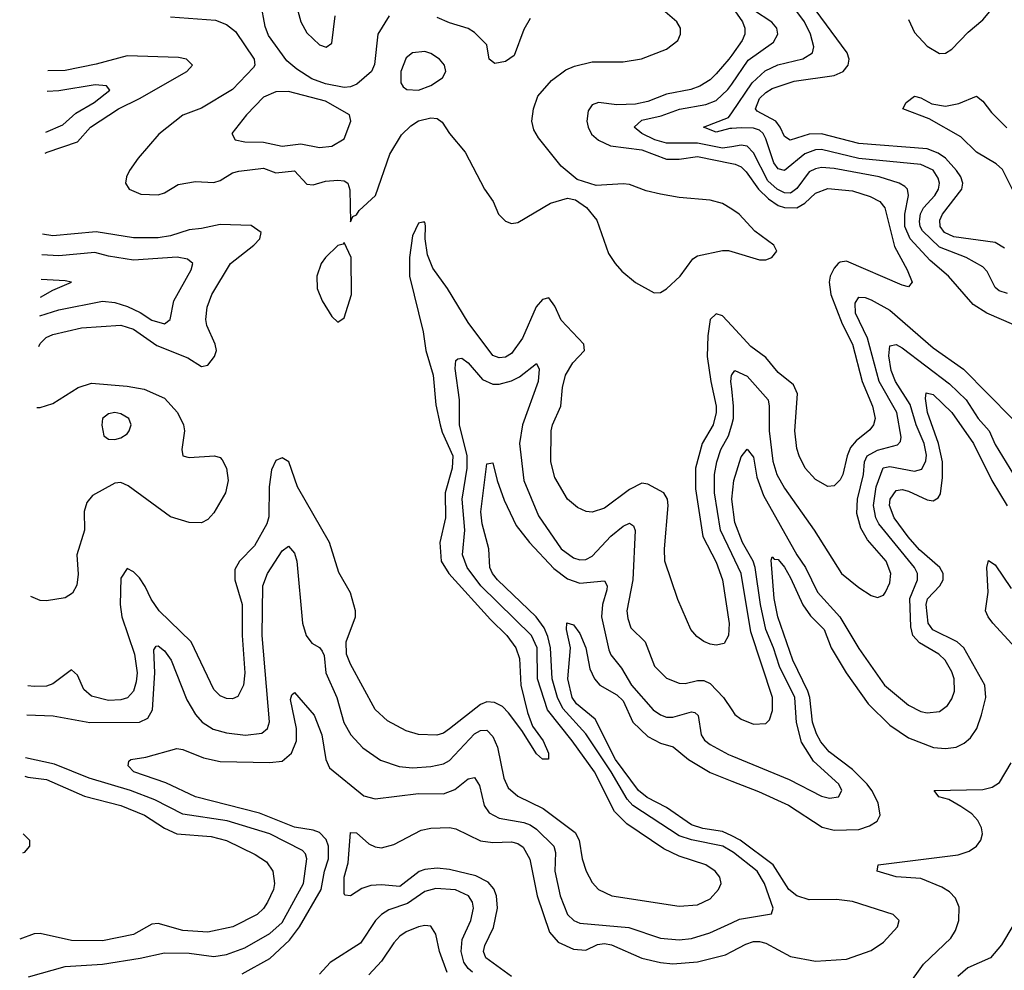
# Model space of a CAD drawing. Header units: inches. Extents: x 1694797 to 1849917, y 907313 to 1017959.
# Tile 305 of 656: x 1697703 to 1700879, y 1003710 to 1006777. Entities that reach past the tile are written whole.
import ezdxf

# ---------------------------------------------------------------- set-up
doc = ezdxf.new("R2010")
doc.units = ezdxf.units.IN
doc.header["$MEASUREMENT"] = 0
doc.layers.add('B6090', color=7, linetype='Continuous')
doc.layers.add('B7000', color=7, linetype='Continuous')

msp = doc.modelspace()

# ---------------------------------------------------------------- linework, layer by layer
at = {"layer": 'B6090', "color": 5}
for points, elevation in [([(1698894.8, 1006790), (1698858.5, 1006730), (1698847.4, 1006632.6), (1698838.2, 1006610), (1698791.1, 1006568.9), (1698770, 1006560.2), (1698750, 1006558.5), (1698690, 1006570), (1698646.1, 1006586.1), (1698597.4, 1006617.4), (1698564.8, 1006644.8), (1698505.9, 1006725.9), (1698495.4, 1006755.4), (1698481, 1006830)], 1020), ([(1698590, 1006846.2), (1698610.6, 1006770), (1698630, 1006734.5), (1698670, 1006695.7), (1698691.9, 1006688.1), (1698710, 1006701.1), (1698720.9, 1006790)], 980), ([(1700000, 1006165.3), (1699970, 1006184.5), (1699930, 1006195.3), (1699830, 1006203.7), (1699770, 1006213.9), (1699724.6, 1006224.6), (1699670, 1006245), (1699650, 1006248), (1699562.5, 1006242.5), (1699501.2, 1006261.2), (1699450, 1006304.1), (1699376.4, 1006396.4), (1699361.8, 1006421.8), (1699355.6, 1006450), (1699360.6, 1006490), (1699375.1, 1006530), (1699419, 1006581), (1699464.6, 1006615.4), (1699492.6, 1006627.4), (1699550, 1006641.4), (1699650, 1006641.5), (1699708.7, 1006651.3), (1699790, 1006682.1), (1699826, 1006710), (1699835.2, 1006730), (1699834.5, 1006750), (1699822.9, 1006770), (1699770, 1006815.6)], 1020), ([(1698190, 1006786.5), (1698335.3, 1006775.3), (1698370, 1006761.5), (1698399.1, 1006739.1), (1698459.6, 1006650), (1698461.9, 1006630), (1698457.3, 1006622.8), (1698390, 1006551.4), (1698290, 1006491.6), (1698230, 1006469), (1698152.5, 1006407.5), (1698085.5, 1006330), (1698057.3, 1006290), (1698047.8, 1006270), (1698044.7, 1006250), (1698056.9, 1006230), (1698094.6, 1006214.6), (1698150, 1006211.6), (1698170, 1006218.2), (1698215.1, 1006244.9), (1698270, 1006254.5), (1698330, 1006251.4), (1698350, 1006258.5), (1698390, 1006283.4), (1698410, 1006288.2), (1698490, 1006298.5), (1698530, 1006282.6), (1698590, 1006289.5), (1698630, 1006246.4), (1698650, 1006244.6), (1698690, 1006256.1), (1698730, 1006259.4), (1698750, 1006257.3), (1698762, 1006250), (1698767.8, 1006227.8), (1698770, 1006124.7), (1698778, 1006142), (1698790, 1006147.3), (1698798.2, 1006161.8), (1698851, 1006210), (1698897.1, 1006342.9), (1698934.7, 1006405.3), (1698964.9, 1006435.1), (1698989.6, 1006450.4), (1699030, 1006461), (1699050, 1006458.8), (1699066.4, 1006446.4), (1699089.6, 1006410), (1699140.6, 1006350), (1699203.1, 1006230), (1699230.9, 1006190), (1699248.2, 1006150), (1699270, 1006126.7), (1699290, 1006119.2), (1699310, 1006123), (1699415.1, 1006184.9), (1699470, 1006201), (1699496.1, 1006196.1), (1699531.1, 1006171.1), (1699565.5, 1006130), (1699603.1, 1006023.1), (1699623.6, 1005990), (1699645.4, 1005965.4), (1699690, 1005929.1), (1699750, 1005895.3), (1699770, 1005896.5), (1699790, 1005909.1), (1699833.4, 1005950), (1699874.9, 1006005.1), (1699890, 1006015.5), (1699970, 1006032.7), (1699990, 1006032.3), (1700000, 1006029.4)], 1020), ([(1699350, 1006780.5), (1699330, 1006746), (1699298, 1006662), (1699270, 1006641.7), (1699235.7, 1006635.7), (1699218, 1006650), (1699210, 1006695.7), (1699170, 1006735.4), (1699150, 1006748.7), (1699090, 1006766.6), (1699050, 1006784.4)], 1020), ([(1697785.7, 1006346.8), (1697792, 1006350), (1697890, 1006382.8), (1697931.4, 1006430), (1698021.8, 1006490), (1698090, 1006523.2), (1698243, 1006610), (1698260.7, 1006630), (1698241.3, 1006650), (1698215.6, 1006655.6), (1698050, 1006660.8), (1697950, 1006633.4), (1697850, 1006612.8), (1697794.3, 1006612)], 980), ([(1700000, 1006663.2), (1699990.6, 1006650), (1699950, 1006602.2), (1699930, 1006582.6), (1699897.2, 1006562.8), (1699868.2, 1006551.8), (1699790, 1006536.3), (1699730, 1006513.3), (1699690, 1006504.7), (1699630, 1006502.4), (1699570, 1006509.6), (1699550, 1006501.9), (1699537.1, 1006482.9), (1699532.5, 1006450), (1699536.7, 1006430), (1699548.2, 1006408.2), (1699570, 1006388), (1699608.7, 1006370), (1699710, 1006357.5), (1699790, 1006327.2), (1699830, 1006326.9), (1699890, 1006335.5), (1700000, 1006313.1)], 980), ([(1697787.9, 1006414), (1697842.4, 1006437.6), (1697884.1, 1006475.9), (1697943.9, 1006510), (1697994, 1006550), (1697983.6, 1006563.6), (1697946.6, 1006566.6), (1697830, 1006547.2), (1697792.2, 1006545.8)], 960), ([(1700000, 1006367.4), (1699970, 1006362.6), (1699890, 1006379.1), (1699790, 1006378.5), (1699752, 1006390), (1699709.8, 1006410), (1699685, 1006430), (1699710, 1006452.5), (1699772.8, 1006467.2), (1699831.1, 1006488.9), (1699916.9, 1006503.1), (1699950, 1006516.1), (1699988, 1006552), (1700000, 1006569.4)], 960), ([(1700000, 1006426.3), (1699994.1, 1006425.9), (1699950, 1006414.1), (1699908.5, 1006430), (1699990, 1006462), (1700000, 1006476.7)], 940), ([(1700000, 1005789.5), (1699970, 1005822), (1699950, 1005828.4), (1699930.4, 1005809.6), (1699922.6, 1005757.4), (1699921.1, 1005690), (1699932.5, 1005610), (1699949.9, 1005530.1), (1699949.9, 1005510), (1699939.9, 1005470), (1699905, 1005410), (1699883.4, 1005330), (1699882.9, 1005262.9), (1699907.1, 1005110), (1699950, 1005027.1), (1699970.7, 1004970), (1699991.4, 1004828.6), (1699989.8, 1004790.2), (1699975.3, 1004764.7), (1699950, 1004759), (1699930, 1004762.4), (1699910, 1004770.3), (1699887.3, 1004787.3), (1699868.2, 1004810), (1699826.2, 1004906.2), (1699784.8, 1005030), (1699783.2, 1005070), (1699795.5, 1005210), (1699792.9, 1005230), (1699780.6, 1005250), (1699730, 1005278.5), (1699710, 1005281.9), (1699670, 1005261), (1699590, 1005201), (1699550, 1005188.4), (1699530.2, 1005190.2), (1699503.1, 1005203.1), (1699470, 1005230.3), (1699430, 1005299.5), (1699416.6, 1005350), (1699418.1, 1005450), (1699422.4, 1005470), (1699448.9, 1005530), (1699453.8, 1005590), (1699464.2, 1005630), (1699487.6, 1005670), (1699525.2, 1005710), (1699522.6, 1005730), (1699450, 1005807.8), (1699430, 1005852.8), (1699410, 1005879.7), (1699390, 1005874.5), (1699368.9, 1005851.1), (1699324.7, 1005750), (1699290, 1005699.8), (1699270, 1005688.1), (1699250, 1005685.8), (1699230, 1005693.7), (1699150, 1005800.1), (1699082.8, 1005910), (1699035.5, 1005975.5), (1699018.6, 1006018.6), (1699011.4, 1006070), (1699012, 1006112), (1699010, 1006124), (1699003.5, 1006123.5), (1698990, 1006120.9), (1698970, 1006079.3), (1698960.7, 1006010), (1698961.2, 1005950), (1699004.6, 1005770), (1699013.2, 1005710), (1699037.5, 1005630), (1699045.6, 1005534.4), (1699059.3, 1005470), (1699066, 1005446), (1699100.7, 1005370), (1699098.1, 1005330), (1699076, 1005250), (1699077.3, 1005170), (1699058.6, 1005090), (1699063.1, 1005030), (1699088, 1004990), (1699221.8, 1004841.8), (1699274.3, 1004790), (1699304, 1004750), (1699316, 1004716), (1699320.1, 1004630), (1699341.3, 1004541.3), (1699357.9, 1004497.9), (1699391.6, 1004450), (1699409.3, 1004410), (1699408.7, 1004391.3), (1699390, 1004390.7), (1699370, 1004408.2), (1699323.5, 1004483.5), (1699280.4, 1004540.4), (1699260.9, 1004560.9), (1699234.4, 1004574.4), (1699210, 1004576), (1699190, 1004567.1), (1699090, 1004488.6), (1699070, 1004475.5), (1699049, 1004469), (1698990, 1004470.7), (1698950, 1004483), (1698890, 1004515), (1698850, 1004551.1), (1698770, 1004697.7), (1698757.5, 1004730), (1698756.1, 1004770), (1698786.8, 1004850), (1698786.1, 1004870), (1698770, 1004927.3), (1698733, 1004993), (1698702.4, 1005090), (1698599.8, 1005270), (1698571, 1005350), (1698550, 1005363.6), (1698530, 1005354.4), (1698515.8, 1005324.2), (1698508.1, 1005270), (1698507.1, 1005172.9), (1698501, 1005150), (1698460.9, 1005079.1), (1698412.1, 1005030), (1698397.4, 1005002.6), (1698397.3, 1004970), (1698420.5, 1004890), (1698421.1, 1004790), (1698429.9, 1004670.1), (1698425.6, 1004630), (1698406.6, 1004593.4), (1698390, 1004585.4), (1698370, 1004586.5), (1698350, 1004595.5), (1698330, 1004616.1), (1698256, 1004770), (1698153.4, 1004870), (1698127.1, 1004907.1), (1698108.3, 1004948.3), (1698090, 1004975.8), (1698070, 1004995.4), (1698050, 1005005.8), (1698030, 1004974.9), (1698027.4, 1004890), (1698033.2, 1004850), (1698073.9, 1004730), (1698082.4, 1004670), (1698079.6, 1004640.4), (1698070.3, 1004610), (1698050.9, 1004589.1), (1698030, 1004582.5), (1697990, 1004580.7), (1697934.6, 1004594.6), (1697910, 1004615.4), (1697890, 1004662), (1697870, 1004679.3), (1697810, 1004634.5), (1697790, 1004627.1), (1697750, 1004625.8), (1697730, 1004627.9)], 980), ([(1697765.5, 1005722.4), (1697770, 1005732), (1697788.6, 1005751.4), (1697810, 1005761.5), (1697903, 1005783), (1698030, 1005791.1), (1698070, 1005778.9), (1698145.4, 1005725.4), (1698246.1, 1005686.1), (1698290, 1005658.1), (1698310, 1005662.9), (1698331.7, 1005690), (1698337.9, 1005710), (1698334.4, 1005730), (1698306.8, 1005790), (1698303.3, 1005810), (1698308.3, 1005850), (1698323.4, 1005890), (1698383.6, 1005990), (1698458.4, 1006050), (1698477.7, 1006070), (1698482.8, 1006090), (1698450, 1006113), (1698350, 1006116.3), (1698290, 1006103), (1698250, 1006099.4), (1698190, 1006080.1), (1698150, 1006073.1), (1698070, 1006072.9), (1697950, 1006093), (1697810, 1006080.2), (1697777.2, 1006085.4)], 980), ([(1697768.7, 1005821.3), (1697830, 1005841.1), (1697970, 1005869.2), (1698010, 1005864.9), (1698051.4, 1005851.4), (1698092.4, 1005832.4), (1698130, 1005808.1), (1698170, 1005795.6), (1698188.4, 1005810), (1698200.6, 1005870), (1698256.8, 1005970), (1698261.5, 1005990), (1698244.5, 1006004.5), (1698210.9, 1006010.9), (1698070, 1006001.3), (1697990, 1006013.8), (1697945.6, 1006025.6), (1697830, 1006014.8), (1697775.1, 1006018.5)], 960), ([(1697770.7, 1005882.1), (1697810, 1005904.2), (1697870.6, 1005930), (1697850, 1005935), (1697772.5, 1005939.1)], 940), ([(1697726.9, 1004534.2), (1697811.3, 1004531.3), (1697929.7, 1004509.7), (1698090, 1004510.1), (1698116.9, 1004523.1), (1698131.7, 1004550), (1698139.4, 1004670), (1698136.2, 1004743.8), (1698144, 1004756), (1698150, 1004756.9), (1698170, 1004740.2), (1698191.5, 1004710), (1698242.4, 1004582.4), (1698270, 1004535.3), (1698291.5, 1004510), (1698327.8, 1004487.8), (1698370, 1004475.8), (1698431.7, 1004468.3), (1698484.7, 1004475.3), (1698502.3, 1004490), (1698508.8, 1004511.2), (1698485.2, 1004790), (1698487.3, 1004950), (1698502.8, 1004990), (1698550, 1005063.1), (1698570, 1005078.7), (1698590, 1005055.3), (1698597.5, 1005030), (1698615.5, 1004830), (1698627.2, 1004790), (1698645.6, 1004765.6), (1698670.9, 1004750.9), (1698679.5, 1004739.5), (1698685.2, 1004725.2), (1698690.6, 1004670), (1698726.8, 1004590), (1698749.3, 1004509.3), (1698771.6, 1004470), (1698810, 1004427.8), (1698867.7, 1004387.7), (1698927.8, 1004367.8), (1698970, 1004362.7), (1699030, 1004367.1), (1699070, 1004375.5), (1699090, 1004386.5), (1699170, 1004473.2), (1699190, 1004483.9), (1699210, 1004484.5), (1699230, 1004464.3), (1699245.1, 1004430), (1699264.9, 1004330), (1699279, 1004299), (1699310, 1004271.3), (1699391.5, 1004231.5), (1699494.8, 1004154.8), (1699508, 1004130), (1699517.6, 1004070), (1699530.9, 1004030), (1699550, 1003992.9), (1699570.7, 1003970.7), (1699613.4, 1003950), (1699830, 1003916.3), (1699890, 1003921.5), (1699930, 1003940.2), (1699957.6, 1003970), (1699965.8, 1003990), (1699961.6, 1004010), (1699946.8, 1004030), (1699916.4, 1004050), (1699830, 1004078.2), (1699781.4, 1004101.4), (1699662.2, 1004182.2), (1699621.8, 1004221.8), (1699557.1, 1004350), (1699485.5, 1004450), (1699406.1, 1004550), (1699373.9, 1004650), (1699372, 1004750), (1699354.3, 1004790), (1699190.6, 1004950), (1699147.2, 1005010), (1699131.9, 1005050), (1699139.3, 1005130), (1699131.1, 1005230), (1699146.3, 1005330), (1699147, 1005370), (1699122.4, 1005470), (1699121.9, 1005550), (1699108.3, 1005651.7), (1699110, 1005677.3), (1699116.9, 1005683.1), (1699130, 1005684.7), (1699150, 1005669.4), (1699195.8, 1005615.8), (1699230, 1005601.5), (1699250, 1005601.2), (1699290, 1005612), (1699315, 1005624.9), (1699370, 1005667.4), (1699379, 1005650), (1699375.9, 1005610), (1699325.5, 1005470), (1699316, 1005410), (1699329.7, 1005290), (1699376.7, 1005176.7), (1699449.6, 1005070), (1699490, 1005040.8), (1699510, 1005034.1), (1699530, 1005035.4), (1699550, 1005045.8), (1699610, 1005111.1), (1699650, 1005143.2), (1699670, 1005152.6), (1699683.7, 1005143.7), (1699688.7, 1005128.7), (1699680.9, 1004970), (1699661.6, 1004870), (1699664.5, 1004844.5), (1699674.8, 1004814.8), (1699720.9, 1004770), (1699751.1, 1004691.1), (1699790, 1004651.9), (1699830, 1004635.8), (1699850, 1004635), (1699890, 1004644.8), (1699910, 1004644.4), (1699930, 1004635.7), (1699973.6, 1004590), (1700000, 1004550.3)], 960), ([(1700000, 1005585.9), (1699997.3, 1005610), (1699999.4, 1005630), (1700000, 1005630.8)], 960), ([(1697759.1, 1005526.2), (1697770, 1005526.2), (1697810, 1005539.1), (1697892.2, 1005590), (1697935.2, 1005604.8), (1698050, 1005595), (1698105.2, 1005585.2), (1698170, 1005555.6), (1698211.9, 1005510), (1698231.8, 1005470), (1698234.5, 1005450), (1698226, 1005390), (1698229.9, 1005369.9), (1698250, 1005364.1), (1698332.3, 1005370), (1698350, 1005364.1), (1698357, 1005357), (1698371, 1005330), (1698375.8, 1005290), (1698367, 1005250), (1698330, 1005185.8), (1698310, 1005164.9), (1698290, 1005153.4), (1698250, 1005154.4), (1698190, 1005172.6), (1698053.4, 1005273.4), (1698030, 1005283.6), (1698010, 1005282), (1697938.5, 1005241.5), (1697920.4, 1005219.5), (1697911, 1005190), (1697912.7, 1005130), (1697888, 1005050), (1697891.9, 1004988.1), (1697887.9, 1004952.1), (1697873.6, 1004926.4), (1697850, 1004912.1), (1697790, 1004902.5), (1697770, 1004903.5), (1697739.3, 1004915.7)], 1020), ([(1700000, 1005053.9), (1699963.9, 1005130), (1699944.5, 1005250), (1699944.8, 1005310), (1699952.2, 1005350), (1699964.5, 1005390), (1699990, 1005434), (1700000, 1005470.1)], 960), ([(1700000, 1004093.3), (1699971.6, 1004110), (1699870.4, 1004130.4), (1699830, 1004143.7), (1699681.1, 1004241.1), (1699662.5, 1004262.5), (1699611.1, 1004350), (1699530, 1004472.7), (1699454.8, 1004554.8), (1699438.1, 1004590), (1699420.6, 1004650), (1699415.4, 1004750), (1699406.9, 1004786.9), (1699394.9, 1004814.9), (1699369.2, 1004850), (1699244.4, 1004970), (1699228.3, 1004990), (1699220.1, 1005010), (1699217.1, 1005070), (1699195.5, 1005150), (1699191.2, 1005188.8), (1699210, 1005344), (1699230, 1005347.7), (1699243.7, 1005290), (1699266.3, 1005226.3), (1699304.9, 1005144.9), (1699347.4, 1005090), (1699426.7, 1005006.7), (1699470, 1004972.8), (1699510, 1004958.5), (1699590, 1004966.3), (1699598.1, 1004950), (1699597.1, 1004937.1), (1699583.2, 1004890), (1699580.3, 1004850), (1699603.6, 1004743.6), (1699610, 1004727.8), (1699644.8, 1004684.8), (1699676.8, 1004630), (1699747, 1004550), (1699770, 1004534), (1699790, 1004526.7), (1699810, 1004527), (1699870, 1004543.6), (1699881.2, 1004541.2), (1699891.8, 1004531.8), (1699901, 1004470), (1699912.5, 1004452.5), (1699930, 1004438.3), (1699990, 1004405.9), (1700000, 1004401.8)], 940), ([(1700000, 1004143.3), (1699970, 1004157.9), (1699907.3, 1004167.3), (1699870, 1004178.8), (1699790, 1004234.8), (1699727.2, 1004267.2), (1699699.4, 1004290), (1699625.6, 1004390), (1699560.1, 1004520.1), (1699499.3, 1004570), (1699485.9, 1004590), (1699470.9, 1004650), (1699480.3, 1004750), (1699467.5, 1004810), (1699468.7, 1004831.3), (1699490, 1004824.9), (1699510, 1004796.9), (1699530, 1004750.4), (1699542.3, 1004682.3), (1699557, 1004650), (1699574.8, 1004630), (1699630, 1004598.7), (1699650, 1004579.7), (1699680.7, 1004510), (1699730, 1004464.6), (1699770, 1004442.4), (1699811.3, 1004431.3), (1699860.5, 1004390), (1699930, 1004348.2), (1700000, 1004320.5)], 920), ([(1698421.3, 1003698.7), (1698510, 1003747.7), (1698573.5, 1003806.5), (1698606, 1003850), (1698676, 1003970), (1698686.8, 1004030), (1698699.3, 1004070), (1698699.8, 1004110), (1698691.9, 1004131.9), (1698670, 1004154.6), (1698650, 1004162.4), (1698590, 1004171.8), (1698476.8, 1004216.8), (1698270, 1004269.9), (1698175.2, 1004315.2), (1698071.6, 1004350), (1698053.3, 1004370), (1698055.1, 1004384.9), (1698062, 1004390), (1698110, 1004397.8), (1698210, 1004425.3), (1698230, 1004421.8), (1698295.8, 1004395.8), (1698350, 1004383.9), (1698510, 1004379.9), (1698550, 1004384.6), (1698580.4, 1004410), (1698596.3, 1004450), (1698596.4, 1004490), (1698576.9, 1004583.1), (1698581.5, 1004598.5), (1698590, 1004606), (1698653, 1004533), (1698677.5, 1004470), (1698690.5, 1004390.5), (1698703.1, 1004363.1), (1698813, 1004273), (1698850, 1004263.3), (1698990, 1004279.9), (1699070, 1004279.3), (1699106.5, 1004293.5), (1699150, 1004327.8), (1699170, 1004332.2), (1699186, 1004306), (1699201.8, 1004241.8), (1699217.8, 1004217.8), (1699250, 1004201), (1699330, 1004186.8), (1699350, 1004179), (1699370, 1004165.5), (1699426.2, 1004110), (1699431.3, 1004090), (1699429.7, 1004029.7), (1699446.6, 1003950), (1699470, 1003890.2), (1699490.3, 1003870), (1699510, 1003862.4), (1699668.2, 1003848.2), (1699770, 1003814), (1699830, 1003807.6), (1699870, 1003812.8), (1699929.2, 1003830.8), (1700000, 1003863)], 940), ([(1697731.5, 1003688.5), (1697850, 1003722.1), (1697970, 1003729.2), (1698091.5, 1003748.5), (1698170, 1003766.5), (1698250, 1003764.6), (1698330, 1003753.9), (1698370, 1003760.8), (1698430, 1003782.2), (1698510, 1003828.6), (1698550, 1003864.2), (1698618.7, 1003990), (1698629.3, 1004070), (1698625.2, 1004085.2), (1698616, 1004096), (1698510, 1004150.2), (1698372.1, 1004192.1), (1698230, 1004213.9), (1698139.7, 1004259.7), (1698060.6, 1004290), (1697927.8, 1004330), (1697815.2, 1004375.2), (1697722.4, 1004394.9)], 960), ([(1697720.5, 1004335.7), (1697730, 1004333), (1697790, 1004325.3), (1697912, 1004272), (1698030, 1004241.6), (1698106.3, 1004210), (1698170, 1004168.3), (1698210, 1004150.6), (1698321.3, 1004141.3), (1698370, 1004128.6), (1698463.1, 1004083.1), (1698499.3, 1004059.3), (1698520.2, 1004030), (1698525.8, 1003990), (1698521.8, 1003970), (1698503.2, 1003930), (1698490, 1003908.8), (1698469.8, 1003890), (1698391.1, 1003850), (1698310, 1003832.8), (1698230, 1003837.9), (1698150, 1003861), (1698130, 1003859.1), (1698070, 1003825.7), (1697970, 1003805.2), (1697870, 1003805.5), (1697770, 1003829), (1697750, 1003827.5), (1697703.4, 1003810.2)], 980), ([(1699290, 1003690.2), (1699206.7, 1003750), (1699199.4, 1003770), (1699203.9, 1003790), (1699231.7, 1003848.3), (1699244.7, 1003910), (1699241.8, 1003950), (1699232.8, 1003972.8), (1699214.3, 1003994.3), (1699174.7, 1004014.7), (1699090, 1004034.9), (1699050, 1004039), (1699010, 1004035.2), (1698991.9, 1004028.1), (1698930, 1003980.2), (1698870, 1003986), (1698836.4, 1003983.6), (1698806.5, 1003973.5), (1698770, 1003949.6), (1698752.5, 1003952.5), (1698750, 1003958), (1698749.9, 1004010), (1698762.9, 1004057.1), (1698770, 1004154), (1698790, 1004153.8), (1698830, 1004117.6), (1698850, 1004107.9), (1698870, 1004104.9), (1698910, 1004116.1), (1698998.4, 1004161.6), (1699030, 1004167.9), (1699090, 1004170.2), (1699110, 1004166.8), (1699190, 1004128), (1699230, 1004122.1), (1699290, 1004124.2), (1699310, 1004119.3), (1699327.3, 1004107.3), (1699348.5, 1004068.5), (1699372.5, 1003950), (1699412.8, 1003832.8), (1699440.6, 1003800.6), (1699490, 1003777.7), (1699530, 1003775.1), (1699566.6, 1003793.4), (1699590, 1003795.9), (1699612, 1003792), (1699710, 1003749.2), (1699770, 1003735), (1699810, 1003731.1), (1699890, 1003737), (1699980.4, 1003759.6), (1700000, 1003770.1)], 920), ([(1697714.5, 1004150.6), (1697735.6, 1004130), (1697735.6, 1004110), (1697717.6, 1004090), (1697712.4, 1004087.3)], 1020), ([(1699163.9, 1003703.9), (1699150, 1003715.1), (1699135.9, 1003735.9), (1699127.6, 1003770), (1699131.1, 1003808.9), (1699158.3, 1003870), (1699167.4, 1003910), (1699164.3, 1003930), (1699151.2, 1003950), (1699109.6, 1003969.6), (1699046.2, 1003973.8), (1699010, 1003964.4), (1698954.3, 1003925.7), (1698894.6, 1003905.4), (1698870, 1003889.9), (1698851.1, 1003870), (1698802.3, 1003797.7), (1698704.5, 1003735.5), (1698670, 1003697.4)], 940), ([(1699082.2, 1003702.2), (1699058, 1003770), (1699046.1, 1003826.1), (1699030, 1003852.1), (1699010, 1003854.2), (1698990, 1003849.9), (1698950, 1003833.7), (1698930, 1003819.9), (1698910, 1003798.2), (1698870, 1003739), (1698830, 1003695.7)], 960)]:
    msp.add_lwpolyline(points, dxfattribs=dict(at, elevation=elevation))
for points, elevation in [([(1699010, 1006674.4), (1698970.2, 1006669.8), (1698950, 1006653.7), (1698932.4, 1006610), (1698933, 1006573), (1698940.7, 1006560.7), (1698951.7, 1006551.7), (1698990, 1006549.5), (1699030, 1006565), (1699067.1, 1006590), (1699078.2, 1006610), (1699073.8, 1006630), (1699057.2, 1006650), (1699030, 1006667.7)], 1040), ([(1698570, 1006545.5), (1698530, 1006543.9), (1698490, 1006527), (1698434.9, 1006470), (1698388, 1006410), (1698398.8, 1006390), (1698430, 1006382.6), (1698490, 1006381.5), (1698550, 1006368.7), (1698610, 1006376.1), (1698670, 1006364.8), (1698710, 1006369.3), (1698750, 1006392.7), (1698771.6, 1006450), (1698767.6, 1006470), (1698690, 1006514.1)], 1040), ([(1698750, 1006058), (1698746.8, 1006053.2), (1698730, 1006049), (1698690, 1006009.3), (1698675.5, 1005990), (1698661.6, 1005950), (1698663.1, 1005910), (1698679.5, 1005870), (1698710, 1005819.1), (1698730, 1005800.7), (1698750, 1005814.8), (1698773.5, 1005890), (1698772.6, 1006010)], 1020), ([(1698010.3, 1005509.7), (1697990, 1005505.1), (1697970.4, 1005490), (1697968.8, 1005468.8), (1697974.8, 1005434.8), (1697990, 1005424), (1698010, 1005423), (1698030, 1005428.2), (1698050, 1005440.5), (1698056.9, 1005450), (1698063.5, 1005470), (1698055.1, 1005490), (1698030, 1005505.1)], 1040)]:
    msp.add_lwpolyline(points, close=True, dxfattribs=dict(at, elevation=elevation))
at = {"layer": 'B7000', "color": 5}
for points, elevation in [([(1700000, 1006569.4), (1700053.3, 1006646.7), (1700135.3, 1006704.7), (1700148.4, 1006730), (1700145.2, 1006750), (1700129.1, 1006769.1), (1700070, 1006808.2), (1700049.8, 1006829.8), (1700010, 1006888), (1700000, 1006896.8)], 960), ([(1700880, 1006040), (1700850, 1006058.4), (1700716.5, 1006076.5), (1700686.4, 1006090), (1700672.6, 1006110), (1700671.1, 1006130), (1700679.5, 1006150), (1700742.2, 1006230), (1700745.5, 1006250), (1700739.2, 1006270), (1700725.5, 1006290), (1700689.9, 1006330), (1700666.1, 1006346.1), (1700630, 1006360.1), (1700410, 1006377.8), (1700290, 1006408.4), (1700250, 1006407.8), (1700188.1, 1006388.1), (1700170, 1006400.3), (1700156.7, 1006430), (1700141.8, 1006450), (1700081.9, 1006481.9), (1700076.3, 1006490), (1700090, 1006522.4), (1700110, 1006542.7), (1700130, 1006555.1), (1700201.1, 1006578.9), (1700330, 1006597.5), (1700359.5, 1006610), (1700376, 1006630), (1700378.9, 1006650), (1700372.6, 1006670), (1700253.8, 1006830)], 920), ([(1700000, 1006813.7), (1700010, 1006805.4), (1700034.8, 1006770), (1700042.4, 1006750), (1700042.8, 1006730), (1700033.4, 1006710), (1700000, 1006663.2)], 980), ([(1700000, 1006476.7), (1700066.2, 1006573.8), (1700107.7, 1006612.3), (1700149, 1006631), (1700228.9, 1006651.1), (1700260.7, 1006670), (1700265, 1006690), (1700254.1, 1006730), (1700235.2, 1006770), (1700210, 1006804)], 940), ([(1700570, 1006777.3), (1700590, 1006736), (1700630, 1006691.4), (1700670, 1006668.4), (1700690, 1006669.6), (1700710, 1006681.5), (1700763, 1006737), (1700810, 1006776.9), (1700838, 1006810)], 920), ([(1700910, 1006220.3), (1700873.3, 1006293.3), (1700852.5, 1006312.5), (1700790, 1006349.3), (1700739.4, 1006399.4), (1700637.2, 1006457.2), (1700552, 1006490), (1700562.4, 1006510), (1700589.8, 1006530.2), (1700610, 1006525), (1700645.7, 1006505.7), (1700690, 1006498.3), (1700733, 1006507), (1700790, 1006530.8), (1700810, 1006514.6), (1700837.9, 1006477.9), (1700887.9, 1006427.9)], 880), ([(1700890, 1005893.6), (1700862.7, 1005902.7), (1700850, 1005912.8), (1700824.2, 1005964.2), (1700810, 1005979.9), (1700756.5, 1006010), (1700670, 1006042.7), (1700615.9, 1006095.9), (1700608.1, 1006110), (1700606, 1006126), (1700609.4, 1006150.6), (1700619, 1006170), (1700655.3, 1006210), (1700666.8, 1006230), (1700670.3, 1006250), (1700666.1, 1006266.1), (1700650, 1006291.6), (1700610, 1006310.2), (1700410, 1006329.5), (1700290, 1006357.8), (1700270, 1006357.2), (1700236, 1006344), (1700170, 1006290.4), (1700150, 1006295.9), (1700135.7, 1006315.7), (1700110, 1006392.8), (1700101.2, 1006410), (1700090, 1006420.3), (1700070, 1006427.6), (1700030, 1006428.2), (1700000, 1006426.3)], 940), ([(1700910, 1005792.7), (1700822.8, 1005830), (1700778.6, 1005858.6), (1700699.6, 1005950), (1700640.6, 1006000.6), (1700575.4, 1006070), (1700558.7, 1006110), (1700558.7, 1006150), (1700569.9, 1006210), (1700566.6, 1006230), (1700558.6, 1006238.6), (1700540.3, 1006250), (1700475.1, 1006270), (1700330, 1006297), (1700290, 1006299.9), (1700270, 1006296), (1700250, 1006285.7), (1700210, 1006232.3), (1700197.5, 1006222.5), (1700190, 1006217.9), (1700170, 1006218.6), (1700146.6, 1006230), (1700116.7, 1006256.7), (1700070, 1006347.5), (1700050, 1006368.7), (1700030, 1006372.2), (1700000, 1006367.4)], 960), ([(1700000, 1006313.1), (1700010.9, 1006310.9), (1700030, 1006302.1), (1700046.3, 1006286.3), (1700086.7, 1006230), (1700119.1, 1006199.1), (1700150, 1006177.7), (1700170, 1006170.8), (1700210, 1006170.2), (1700235.4, 1006184.6), (1700270, 1006217.8), (1700310, 1006232.8), (1700390, 1006224.8), (1700446.5, 1006206.5), (1700477.3, 1006190), (1700494.1, 1006170), (1700524.9, 1006044.9), (1700566.2, 1005970), (1700582.4, 1005930), (1700570, 1005914.9), (1700550, 1005920.2), (1700370, 1005997.8), (1700350, 1005995.2), (1700343.6, 1005990), (1700330, 1005975.5), (1700317.9, 1005950), (1700314.1, 1005930), (1700320.1, 1005890), (1700356.1, 1005796.1), (1700389.3, 1005730), (1700421.1, 1005610), (1700454, 1005530), (1700462.8, 1005490), (1700457.5, 1005470), (1700445.9, 1005454.1), (1700401.5, 1005418.5), (1700383.2, 1005396.8), (1700372, 1005370), (1700358.7, 1005310), (1700350, 1005292.2), (1700330, 1005273.4), (1700310, 1005271), (1700270, 1005293.4), (1700236.6, 1005330), (1700217.5, 1005370), (1700210, 1005394), (1700203.3, 1005450), (1700212.5, 1005570), (1700199.4, 1005599.4), (1700150, 1005638.2), (1700110, 1005687.6), (1700062.2, 1005722.2), (1700000, 1005789.5)], 980), ([(1700000, 1006029.4), (1700090, 1006002.8), (1700110, 1006002.8), (1700129.7, 1006010.3), (1700145.6, 1006030), (1700135.8, 1006050), (1700074.3, 1006094.3), (1700023.9, 1006150), (1700000, 1006165.3)], 1020), ([(1700000, 1005630.8), (1700010, 1005645.5), (1700050, 1005626.6), (1700117.3, 1005550), (1700121, 1005530), (1700120.6, 1005450), (1700132.9, 1005352.9), (1700145.4, 1005310), (1700170, 1005265.1), (1700266.3, 1005130), (1700354.4, 1004990), (1700410, 1004944.5), (1700450, 1004919.7), (1700470, 1004912.8), (1700490, 1004920.3), (1700495.9, 1004930), (1700510, 1004960.5), (1700513, 1004990), (1700498.2, 1005030), (1700438.5, 1005098.5), (1700416.2, 1005136.2), (1700403.4, 1005183.4), (1700405.3, 1005230), (1700425.5, 1005310), (1700428, 1005350), (1700437.4, 1005370), (1700470, 1005388.4), (1700535, 1005405), (1700544, 1005416), (1700546.9, 1005430), (1700532.2, 1005510), (1700475.4, 1005610), (1700437.5, 1005750), (1700399.8, 1005830), (1700397.8, 1005862.2), (1700410, 1005881.7), (1700430, 1005880.6), (1700450, 1005872.9), (1700510, 1005839.9), (1700650, 1005718.3), (1700747.3, 1005650), (1700905, 1005490)], 960), ([(1700000, 1004401.8), (1700185.7, 1004325.7), (1700290, 1004271.8), (1700314.9, 1004265.1), (1700344.5, 1004270), (1700354.8, 1004290), (1700345.8, 1004310), (1700264.2, 1004384.2), (1700225.5, 1004445.5), (1700209.4, 1004509.4), (1700203.6, 1004590), (1700154, 1004690), (1700135.2, 1004750), (1700110, 1004810), (1700092.5, 1004890), (1700075.3, 1005010), (1700068.7, 1005030), (1700034.8, 1005090), (1700010, 1005154.5), (1700000.8, 1005230), (1700006.7, 1005290), (1700030, 1005366.3), (1700050, 1005391.5), (1700070, 1005365.5), (1700080.5, 1005300.5), (1700102.3, 1005242.3), (1700210, 1005050.7), (1700237.9, 1005010), (1700277.2, 1004930), (1700348.9, 1004850), (1700410, 1004747.7), (1700492.7, 1004630), (1700570, 1004565.1), (1700610, 1004545.1), (1700630, 1004540.8), (1700670, 1004545.4), (1700695.9, 1004564.1), (1700710, 1004585.3), (1700718.3, 1004610), (1700717.6, 1004650), (1700710, 1004672.7), (1700688.1, 1004710), (1700668.4, 1004730), (1700606.2, 1004766.2), (1700584.2, 1004790), (1700577.8, 1004817.8), (1700574.2, 1004910), (1700599.1, 1004970), (1700599.7, 1004990), (1700589.9, 1005010), (1700474.9, 1005150), (1700465, 1005170), (1700457.2, 1005210), (1700465.9, 1005270), (1700488.9, 1005331.1), (1700510, 1005335.6), (1700590, 1005320.3), (1700612.8, 1005327.2), (1700626.5, 1005353.5), (1700627.8, 1005372.2), (1700620.5, 1005410), (1700595.2, 1005470), (1700575.7, 1005535.7), (1700528.8, 1005610), (1700514.7, 1005645.3), (1700507.1, 1005692.9), (1700510, 1005724.9), (1700530, 1005729.5), (1700550, 1005718.2), (1700702.2, 1005602.2), (1700756.2, 1005550), (1700795.1, 1005490), (1700830.1, 1005450), (1700850, 1005406.4), (1700920.3, 1005290)], 940), ([(1700000, 1005470.1), (1700005.5, 1005490), (1700006.3, 1005530), (1700000, 1005585.9)], 960), ([(1700000, 1004320.5), (1700086.4, 1004286.4), (1700183, 1004243), (1700291.7, 1004171.7), (1700330, 1004162.2), (1700410, 1004164.6), (1700444.5, 1004175.5), (1700468.9, 1004191.1), (1700478.9, 1004210), (1700472.1, 1004250), (1700452.4, 1004290), (1700436.9, 1004310), (1700390, 1004357.9), (1700314.4, 1004414.4), (1700287.3, 1004447.3), (1700273.1, 1004473.1), (1700260.1, 1004510), (1700252.1, 1004590), (1700245.7, 1004610), (1700197.2, 1004710), (1700148.7, 1004850), (1700136.9, 1004910), (1700127.2, 1005032.8), (1700130, 1005043.8), (1700136.9, 1005036.9), (1700150, 1005035), (1700170, 1005010.1), (1700190, 1004975.9), (1700228.9, 1004888.9), (1700253.9, 1004853.9), (1700297.8, 1004810), (1700321.1, 1004750), (1700368.9, 1004670), (1700440.5, 1004570), (1700510, 1004501.3), (1700570, 1004459.7), (1700651.4, 1004428.6), (1700690, 1004425.2), (1700723.6, 1004430), (1700750, 1004442.6), (1700770, 1004459.8), (1700790.4, 1004490), (1700805.4, 1004534.6), (1700819.2, 1004590), (1700816.4, 1004630), (1700749.1, 1004750), (1700727.7, 1004770), (1700648.8, 1004808.8), (1700633.3, 1004830), (1700627.5, 1004890), (1700631.6, 1004908.4), (1700670.8, 1004950), (1700682.5, 1004970), (1700682.3, 1004990), (1700671.5, 1005010), (1700606, 1005066), (1700569, 1005109), (1700523.9, 1005170), (1700509.1, 1005210), (1700511.1, 1005230), (1700530, 1005258.1), (1700550, 1005261), (1700570, 1005255.8), (1700630, 1005228), (1700650, 1005224.7), (1700666, 1005234), (1700673, 1005247), (1700680.3, 1005299.7), (1700679.7, 1005350), (1700666.7, 1005410), (1700631.7, 1005510), (1700625.2, 1005554.8), (1700627.4, 1005572.6), (1700650, 1005568.2), (1700710.1, 1005510), (1700779.7, 1005410), (1700838.7, 1005290), (1700888.3, 1005208.3)], 920), ([(1700000, 1004550.3), (1700010, 1004535.3), (1700030, 1004520.2), (1700070, 1004503.9), (1700110, 1004506), (1700121.6, 1004518.4), (1700131.5, 1004548.5), (1700131.3, 1004590), (1700061.8, 1004801.8), (1700030, 1004990.7), (1700000, 1005053.9)], 960), ([(1700915.5, 1004750), (1700842.6, 1004830), (1700827, 1004850), (1700818.5, 1004870), (1700827, 1004930), (1700823, 1005010), (1700828, 1005032), (1700850, 1005018.6), (1700901.8, 1004941.8)], 880), ([(1700514.9, 1003585.1), (1700618.5, 1003730), (1700706.3, 1003813.7), (1700721.8, 1003838.2), (1700732.6, 1003870), (1700734, 1003914), (1700722.1, 1003942.1), (1700702.7, 1003962.7), (1700677.7, 1003977.7), (1700610, 1004005.6), (1700530, 1004011.4), (1700469.7, 1004030), (1700472.7, 1004050), (1700730, 1004082), (1700765.8, 1004094.2), (1700789.6, 1004110.4), (1700803.6, 1004130), (1700808.5, 1004150), (1700805.7, 1004170), (1700793.6, 1004193.6), (1700774.5, 1004214.5), (1700738.7, 1004238.7), (1700700.4, 1004260.4), (1700667.6, 1004270), (1700653.2, 1004290), (1700810, 1004293.6), (1700839.6, 1004300.4), (1700863.9, 1004316.1), (1700900.9, 1004379.1)], 880), ([(1700000, 1003770.1), (1700045.6, 1003794.4), (1700070, 1003802.3), (1700090, 1003802.9), (1700110, 1003796.9), (1700190, 1003754.5), (1700270, 1003739.6), (1700370, 1003746.1), (1700450, 1003773.9), (1700490, 1003800.8), (1700534.5, 1003850), (1700539.8, 1003870), (1700521.1, 1003890), (1700390, 1003931.7), (1700338, 1003938), (1700250, 1003937.6), (1700210, 1003949.6), (1700183.8, 1003970), (1700133.2, 1004050), (1700027.2, 1004130), (1700000, 1004143.3)], 920), ([(1700000, 1003863), (1700025.4, 1003874.6), (1700127.9, 1003892.1), (1700134.2, 1003910), (1700105.9, 1003990), (1700081.7, 1004030), (1700005.6, 1004090), (1700000, 1004093.3)], 940), ([(1700906.9, 1003853.1), (1700870, 1003792.4), (1700834.8, 1003750), (1700762.1, 1003717.9), (1700729.8, 1003690.2)], 880)]:
    msp.add_lwpolyline(points, dxfattribs=dict(at, elevation=elevation))

doc.saveas('drawing.dxf')
